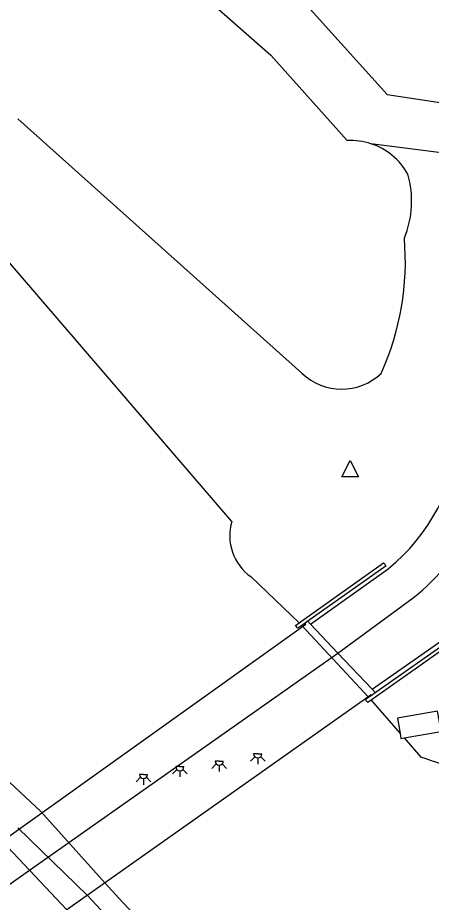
# Model space of a CAD drawing. Extents: x 124000 to 128010, y 398999 to 403000.
# Drawn here: x 127080.5 to 127105.7, y 400040.2 to 400094 of the extents above; entities that cross this region are included whole.
import ezdxf

# ---------------------------------------------------------------- set-up
doc = ezdxf.new("R2010")
doc.units = 0
for name, color, linetype in [('gg-knt-BGT kruinlijn', 7, 'Continuous'), ('gg-knt-verharding', 7, 'Continuous'), ('gg-knt-verharding niveau 01', 7, 'Continuous'), ('gg-knt-verharding nz', 7, 'Continuous'), ('gg-kntw-bovenkant insteek waterloop', 7, 'Continuous'), ('gg-kntw-waterlijn', 7, 'Continuous'), ('gg-kwrk-kunstwerk', 7, 'Continuous'), ('gg-kwrk-kunstwerk niveau 01', 7, 'Continuous'), ('gt-grn-groengrens', 7, 'Continuous'), ('gt-symb-lichtpunt', 7, 'Continuous'), ('gt-symb-waterafsluiter', 7, 'Continuous')]:
    doc.layers.add(name, color=color, linetype=linetype)

# ---------------------------------------------------------------- blocks, each defined once
blk = doc.blocks.new('gt0-WAFSL')
at = {"layer": 'gt-symb-waterafsluiter'}
for p, q in [((-0.5, -0.333), (0, 0.667)), ((0, 0.667), (0.5, -0.333)), ((0.5, -0.333), (-0.5, -0.333))]:
    blk.add_line(p, q, dxfattribs=at)
blk = doc.blocks.new('gt0-LPUNT')
at = {"layer": 'gt-symb-lichtpunt'}
for p, q in [((0, 0), (-0.25, 0)), ((0, 0), (0.25, 0)), ((-0.177, -0.177), (-0.442, -0.442)), ((0, -0.25), (0, -0.625)), ((0.442, -0.442), (0.177, -0.177))]:
    blk.add_line(p, q, dxfattribs=at)
blk.add_arc((0, 0), 0.25, 180, 0, dxfattribs=at)

msp = doc.modelspace()

# ---------------------------------------------------------------- linework, layer by layer
at = {"layer": 'gg-knt-BGT kruinlijn'}
msp.add_line((127097.805, 400072.423), (127080.537, 400087.887), dxfattribs=at)
msp.add_lwpolyline([(127084.237, 400102.061), (127095.93, 400091.767), (127100.562, 400086.568)], dxfattribs=at)
for centre, radius, start, end in [((127100.781, 400082.603), 3.971, 72.0155, 93.159), ((127100.779, 400082.61), 3.965, 28.9973, 71.9574), ((127098.483, 400082.895), 5.992, 337.8825, 15.854), ((127087.704, 400079.212), 16.392, 335.4893, 4.9926), ((127100.218, 400074.917), 3.47, 225.9506, 313.7875)]:
    msp.add_arc(centre, radius, start, end, dxfattribs=at)
at = {"layer": 'gg-knt-verharding'}
for p, q in [((127098.335, 400057.159), (127103.055, 400060.528)), ((127102.076, 400053.196), (127106.928, 400056.608))]:
    msp.add_line(p, q, dxfattribs=at)
msp.add_lwpolyline([(127075.693, 400038.333), (127076.03, 400038.497), (127081.255, 400042.189)], dxfattribs=at)
msp.add_arc((127095.529, 400069.769), 11.918, 309.1608, 355.0914, dxfattribs=at)
at = {"layer": 'gg-knt-verharding niveau 01'}
msp.add_line((127081.255, 400042.189), (127099.996, 400055.399), dxfattribs=at)
at = {"layer": 'gg-knt-verharding nz'}
msp.add_line((127099.996, 400055.399), (127104.573, 400058.759), dxfattribs=at)
msp.add_arc((127096.042, 400069.473), 13.696, 308.5292, 358.2428, dxfattribs=at)
at = {"layer": 'gg-kntw-bovenkant insteek waterloop'}
for p, q in [((127094.723, 400060.039), (127097.64, 400057.235)), ((127101.856, 400052.711), (127097.795, 400057.071)), ((127102.014, 400052.54), (127103.771, 400050.515)), ((127104.013, 400050.236), (127105.03, 400049.063)), ((127084.784, 400040.65), (127080.535, 400044.772))]:
    msp.add_line(p, q, dxfattribs=at)
for points in [[(127093.546, 400063.409), (127076.613, 400083.103), (127073.803, 400086.521)], [(127105.417, 400008.69), (127105.914, 400012.782), (127105.418, 400015.463), (127103.589, 400018.639), (127101.01, 400022.285), (127098.431, 400025.932), (127084.784, 400040.65)]]:
    msp.add_lwpolyline(points, dxfattribs=at)
for centre, radius, start, end in [((127096.47, 400062.54), 3.05, 163.4395, 235.0649), ((127098.803, 400028.921), 21.083, 43.0998, 72.8209)]:
    msp.add_arc(centre, radius, start, end, dxfattribs=at)
at = {"layer": 'gg-kntw-waterlijn'}
msp.add_line((127085.858, 400041.414), (127081.934, 400045.759), dxfattribs=at)
for points in [[(127081.934, 400045.759), (127077.813, 400049.622), (127076.995, 400049.614), (127076.715, 400050.137), (127076.294, 400050.698), (127075.021, 400050.841), (127070.966, 400055.234), (127069.468, 400056.83), (127065.51, 400059.753), (127062.66, 400062.723), (127062.114, 400064.253)], [(127104.766, 400006.41), (127106.243, 400008.925), (127107.575, 400013.297), (127107.155, 400016.01), (127106.01, 400017.95), (127104.393, 400019.898), (127100.506, 400025.057), (127094.249, 400032.375), (127086.69, 400040.493), (127085.858, 400041.414)]]:
    msp.add_lwpolyline(points, dxfattribs=at)
at = {"layer": 'gg-kwrk-kunstwerk'}
for p, q in [((127097.415, 400057.075), (127097.64, 400057.235)), ((127097.999, 400057.215), (127097.795, 400057.071)), ((127101.653, 400052.568), (127101.856, 400052.711)), ((127101.856, 400052.711), (127102.045, 400052.844)), ((127103.611, 400051.434), (127103.771, 400050.515))]:
    msp.add_line(p, q, dxfattribs=at)
for points in [[(127097.64, 400057.235), (127102.766, 400060.88), (127102.924, 400060.703), (127098.169, 400057.335)], [(127097.795, 400057.071), (127097.567, 400056.909), (127097.415, 400057.075)], [(127102.263, 400052.998), (127107.053, 400056.37), (127107.184, 400056.183), (127102.014, 400052.54)], [(127102.014, 400052.54), (127101.811, 400052.397), (127101.653, 400052.568)], [(127104.013, 400050.236), (127106.266, 400050.632), (127106.052, 400051.863), (127103.611, 400051.434)], [(127103.771, 400050.515), (127103.825, 400050.203), (127104.013, 400050.236)]]:
    msp.add_lwpolyline(points, dxfattribs=at)
at = {"layer": 'gg-kwrk-kunstwerk niveau 01'}
for p, q in [((127098.169, 400057.335), (127097.999, 400057.215)), ((127098.335, 400057.159), (127098.169, 400057.335)), ((127079.588, 400043.967), (127098.05, 400057.161)), ((127098.05, 400057.161), (127097.999, 400057.215)), ((127098.335, 400057.159), (127099.996, 400055.399)), ((127099.996, 400055.399), (127102.076, 400053.196)), ((127102.045, 400052.844), (127102.263, 400052.998)), ((127102.076, 400053.196), (127102.263, 400052.998)), ((127102.023, 400052.867), (127083.516, 400039.777)), ((127102.023, 400052.867), (127102.045, 400052.844)), ((127081.255, 400042.189), (127079.588, 400043.967)), ((127083.516, 400039.777), (127081.255, 400042.189))]:
    msp.add_line(p, q, dxfattribs=at)
at = {"layer": 'gt-grn-groengrens'}
msp.add_line((127108.875, 400085.483), (127102.007, 400086.38), dxfattribs=at)
msp.add_lwpolyline([(127096.655, 400096.431), (127102.992, 400089.362), (127109.14, 400088.44)], dxfattribs=at)

# ---------------------------------------------------------------- block references
at = {"layer": 'gt-symb-lichtpunt'}
for p in [(127095.126, 400049.276), (127092.783, 400048.832), (127090.391, 400048.495), (127088.184, 400048.021)]:
    msp.add_blockref('gt0-LPUNT', p, dxfattribs=at)
at = {"layer": 'gt-symb-waterafsluiter'}
msp.add_blockref('gt0-WAFSL', (127100.739, 400066.449), dxfattribs=at)

doc.saveas('drawing.dxf')
